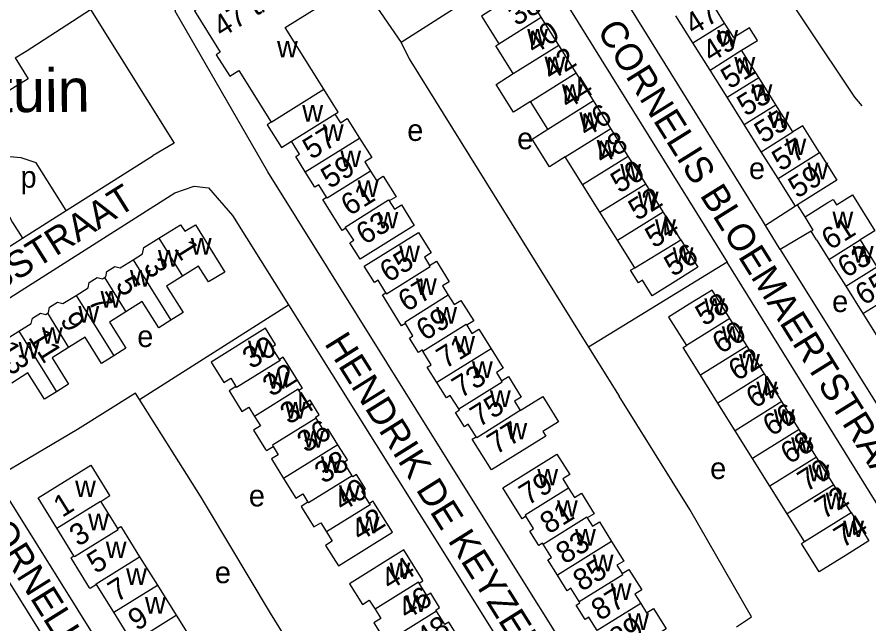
# Model space of a CAD drawing. Extents: x 159294 to 161936, y 384538 to 386517.
# Drawn here: x 159966.9 to 160124.7, y 385678.8 to 385791.3 of the extents above; entities that cross this region are included whole.
import ezdxf

# ---------------------------------------------------------------- set-up
doc = ezdxf.new("R2010")
doc.units = 0
for name, color, linetype in [('BLT_Basislijn', 7, 'Continuous'), ('BLT_Bebouwing', 7, 'Continuous'), ('BLT_Centroide', 7, 'Continuous'), ('BLT_Huisnummer', 7, 'Continuous'), ('BLT_Huisnummer_ tussenligend', 7, 'Continuous'), ('BLT_Huisnummer_reeks', 7, 'Continuous'), ('BLT_Onderdoorgang_en_onderverdeling', 7, 'Continuous'), ('BLT_Onderverdeling_panden', 7, 'Continuous'), ('BLT_Straatnaam', 7, 'Continuous'), ('BLT_Terrein_beschrifting', 7, 'Continuous')]:
    doc.layers.add(name, color=color, linetype=linetype)

msp = doc.modelspace()

# ---------------------------------------------------------------- linework, layer by layer
at = {"layer": 'BLT_Basislijn'}
for p, q in [((160063.2, 385802.67), (160038.03, 385786.62)), ((160063.2, 385802.67), (160098.47, 385745.86)), ((160030.26, 385797.97), (160038.03, 385786.62)), ((159980.47, 385792.73), (159995.96, 385767.92)), ((159995.96, 385767.92), (159992.1, 385765.66)), ((159975.98, 385755.43), (159992.1, 385765.66)), ((159967.9, 385750.3), (159975.98, 385755.43)), ((160111.08, 385756.25), (160105.54, 385752.65)), ((160112.87, 385754.25), (160111.48, 385756.5)), ((160114.03, 385751.59), (160108.29, 385748.2)), ((159950.94, 385739.54), (159967.9, 385750.3)), ((160108.29, 385748.2), (160140.07, 385697.17)), ((160098.47, 385745.86), (160072.75, 385730.1)), ((159989.56, 385720.39), (160017.18, 385737.96)), ((160072.75, 385730.1), (160078.44, 385721.01)), ((160013.74, 385624.32), (159962.87, 385705.9)), ((159958.2, 385698), (160006.89, 385620.04)), ((160025.71, 385661.75), (160013.8, 385680.8))]:
    msp.add_line(p, q, dxfattribs=at)
for points in [[(160123.48, 385774.84), (160122.08, 385776.44), (160095.1, 385816.96)], [(160013.31, 385762.64), (159996.15, 385792.4), (159996.85, 385794.95), (160019.87, 385809.5), (160022.13, 385810.92)], [(160105.54, 385752.65), (160104.96, 385753.59), (160073.98, 385803.58)], [(159966.53, 385783.78), (159968.58, 385785.02), (159980.47, 385792.73)], [(160038.03, 385786.62), (160039.54, 385783.59), (160072.75, 385730.1)], [(159966.53, 385783.78), (159968.9, 385779.88), (159939.55, 385761.74)], [(159975.98, 385755.43), (159970.43, 385764.27), (159967.6, 385765.19), (159965.45, 385765.39), (159961.46, 385765.12), (159962.16, 385760.47), (159966.04, 385753.23), (159967.9, 385750.3)], [(160075.39, 385663.17), (160052, 385700.61), (160013.31, 385762.64)], [(159962.87, 385705.9), (159955.1, 385718.36), (159951.11, 385724.82), (159950.5, 385728), (159952.29, 385730.93), (159996.13, 385758.74), (159999.7, 385759.99), (160002.37, 385759.63), (160006.81, 385754.54), (160017.18, 385737.96)], [(160108.29, 385748.2), (160108.09, 385748.52), (160105.54, 385752.65)], [(160116.5, 385651.66), (160138.94, 385665.47), (160142.49, 385667.85), (160143.64, 385669.64), (160143.51, 385672.12), (160126.87, 385700), (160098.47, 385745.86)], [(160017.18, 385737.96), (160041.38, 385699.27), (160043.77, 385695.43)], [(159989.56, 385720.39), (159988.83, 385721.55), (159978.04, 385714.84), (159962.87, 385705.9)], [(160100.18, 385678.23), (160102.96, 385680.11), (160091.51, 385700), (160078.44, 385721.01)], [(160013.8, 385680.8), (160002.36, 385700), (160000.88, 385702.45), (159989.56, 385720.39)], [(160043.77, 385695.43), (160067.06, 385658.16)]]:
    msp.add_lwpolyline(points, dxfattribs=at)
at = {"layer": 'BLT_Bebouwing'}
for p, q in [((160067.22, 385786.12), (160063.99, 385791.27)), ((160092.09, 385786.54), (160088.96, 385791.53)), ((160070.44, 385780.97), (160067.22, 385786.12)), ((160095.26, 385781.49), (160092.09, 385786.54)), ((160104.29, 385780.12), (160101.12, 385785.16)), ((160073.67, 385775.82), (160070.44, 385780.97)), ((160098.42, 385776.44), (160095.26, 385781.49)), ((160107.45, 385775.07), (160104.29, 385780.12)), ((160101.59, 385771.39), (160098.42, 385776.44)), ((160065.22, 385770.53), (160061.99, 385775.68)), ((160076.89, 385770.67), (160073.67, 385775.82)), ((160110.62, 385770.02), (160107.45, 385775.07)), ((160104.75, 385766.35), (160101.59, 385771.39)), ((160080.12, 385765.52), (160076.89, 385770.67)), ((160071.66, 385760.24), (160068.44, 385765.38)), ((160083.34, 385760.37), (160080.12, 385765.52)), ((160107.86, 385761.4), (160104.75, 385766.35)), ((160074.87, 385755.11), (160071.66, 385760.24)), ((160086.57, 385755.22), (160083.34, 385760.37)), ((160111.08, 385756.25), (160107.86, 385761.4)), ((160111.48, 385756.5), (160111.08, 385756.25)), ((160078.11, 385749.93), (160074.87, 385755.11)), ((160089.84, 385750), (160086.57, 385755.22)), ((160115.02, 385750), (160114.03, 385751.59)), ((160081.31, 385744.83), (160078.11, 385749.93)), ((160115.02, 385750), (160117.28, 385746.39)), ((160123.08, 385750), (160126.18, 385745.03)), ((160117.28, 385746.39), (160120.4, 385741.41)), ((160120.4, 385741.41), (160123.58, 385736.32)), ((160102.15, 385730.29), (160098.94, 385735.43)), ((160123.58, 385736.32), (160126.76, 385731.23)), ((160105.36, 385725.15), (160102.15, 385730.29)), ((160096.71, 385719.75), (160093.5, 385724.89)), ((160108.57, 385720.01), (160105.36, 385725.15)), ((160099.93, 385714.61), (160096.71, 385719.75)), ((160111.78, 385714.87), (160108.57, 385720.01)), ((160103.14, 385709.47), (160099.93, 385714.61)), ((160114.99, 385709.73), (160111.78, 385714.87)), ((160118.2, 385704.59), (160114.99, 385709.73)), ((160106.35, 385704.33), (160103.14, 385709.47)), ((160109.56, 385699.19), (160106.35, 385704.33))]:
    msp.add_line(p, q, dxfattribs=at)
for points in [[(160023.71, 385808.45), (160012.99, 385801.76), (160013.45, 385801.02), (159999.73, 385792.44), (160004.52, 385784.78), (160003.78, 385784.31), (160006.27, 385780.36), (160007.97, 385781.43), (160013.97, 385771.81)], [(160023.7, 385777.94), (160016.56, 385789.39), (160030.26, 385797.97)], [(160063.99, 385791.27), (160060.77, 385796.42), (160056.53, 385793.77), (160052.93, 385791.51), (160056.16, 385786.36)], [(160097.95, 385790.21), (160096.25, 385792.93), (160098.08, 385794.09), (160096.66, 385796.36)], [(160101.12, 385785.16), (160104.05, 385787), (160102.59, 385789.34), (160099.66, 385787.5), (160097.95, 385790.21)], [(160058.77, 385780.83), (160055.55, 385785.98), (160056.16, 385786.36)], [(160061.99, 385775.68), (160058.86, 385773.68), (160055.65, 385778.82), (160058.77, 385780.83)], [(160025.77, 385773.33), (160026.36, 385773.69), (160023.7, 385777.94)], [(160025.77, 385773.33), (160026.79, 385771.7), (160028.06, 385772.5), (160030.31, 385768.88)], [(160013.97, 385771.81), (160013.23, 385771.34), (160015.87, 385767.13), (160017.72, 385768.29)], [(160115.54, 385766.22), (160112.44, 385771.17), (160110.62, 385770.02)], [(160068.44, 385765.38), (160065.51, 385763.54), (160062.29, 385768.68), (160065.22, 385770.53)], [(160020.28, 385762.62), (160018.5, 385765.48), (160019.21, 385765.91), (160017.72, 385768.29)], [(160030.31, 385768.88), (160032.58, 385765.26), (160031.31, 385764.47), (160032.38, 385762.75)], [(160115.54, 385766.22), (160118.78, 385761.06), (160115.33, 385758.9), (160111.48, 385756.5)], [(160024.2, 385757.9), (160022.78, 385760.2), (160022.07, 385759.76), (160020.28, 385762.62)], [(160032.38, 385762.75), (160033.46, 385761.02), (160034.73, 385761.81), (160037.11, 385758.01), (160035.83, 385757.22)], [(160027.78, 385752.18), (160027.08, 385751.74), (160023.51, 385757.46), (160024.2, 385757.9)], [(160035.83, 385757.22), (160036.8, 385755.67), (160038.07, 385756.47), (160040.45, 385752.67), (160030.41, 385746.4), (160028.52, 385749.45), (160029.26, 385749.92), (160027.78, 385752.18)], [(160112.87, 385754.25), (160117.11, 385756.9), (160118.06, 385757.49), (160118.69, 385756.48), (160121.68, 385758.34)], [(160121.68, 385758.34), (160125.81, 385751.7), (160123.08, 385750)], [(160114.03, 385751.59), (160114.39, 385751.82), (160112.87, 385754.25)], [(159993.16, 385750.32), (159997.17, 385752.82), (159997.93, 385751.6), (159999.9, 385752.82), (160005.35, 385744.01)], [(160035.22, 385740.21), (160033.8, 385742.52), (160033.1, 385742.08), (160031.19, 385745.13), (160041.24, 385751.39), (160043.61, 385747.59), (160042.33, 385746.8), (160043.3, 385745.24)], [(159988.41, 385746.32), (159990.13, 385747.4), (159990.36, 385748.57), (159993.16, 385750.32)], [(160089.84, 385750), (160093.01, 385744.92), (160088.78, 385742.27), (160084.56, 385739.63), (160082.76, 385742.51), (160082, 385742.03), (160080.55, 385744.36), (160081.31, 385744.83)], [(159983.09, 385743.01), (159983.3, 385743.14), (159983.49, 385744.11), (159985, 385745.05), (159985.99, 385744.8), (159988.41, 385746.32)], [(160043.3, 385745.24), (160044.58, 385746.04), (160046.95, 385742.24), (160045.67, 385741.45), (160046.75, 385739.72)], [(160005.35, 385744.01), (160002.33, 385742.23), (160000.51, 385745.13), (159997.54, 385743.26)], [(159977.81, 385739.71), (159980.04, 385741.09), (159980.25, 385742.09), (159981.74, 385743.01), (159982.72, 385742.76), (159983.09, 385743.01)], [(159997.54, 385743.26), (159994.56, 385741.4), (159997.62, 385736.53), (159995.37, 385735.12)], [(159972.49, 385736.39), (159972.69, 385736.52), (159972.9, 385737.5), (159974.39, 385738.43), (159975.36, 385738.19), (159977.81, 385739.71)], [(160038.81, 385734.51), (160038.1, 385734.07), (160034.55, 385739.78), (160035.22, 385740.21)], [(160046.75, 385739.72), (160047.83, 385737.99), (160049.11, 385738.79), (160051.48, 385734.99), (160050.2, 385734.19)], [(160098.94, 385735.43), (160095.66, 385740.7), (160091.42, 385738.05), (160087.59, 385735.66), (160090.88, 385730.39)], [(159995.37, 385735.12), (159993.12, 385733.71), (159990.07, 385738.59), (159987.03, 385736.68)], [(159967.21, 385733.08), (159969.5, 385734.51), (159969.71, 385735.51), (159971.21, 385736.43), (159972.19, 385736.19), (159972.49, 385736.39)], [(159987.03, 385736.68), (159983.98, 385734.77), (159987.03, 385729.9), (159984.79, 385728.49)], [(160015.49, 385727.84), (160014.05, 385730.13), (160014.76, 385730.57), (160012.87, 385733.61), (160002.82, 385727.35), (160005.2, 385723.54), (160006.47, 385724.34), (160007.43, 385722.79)], [(160042.08, 385729.39), (160041.97, 385729.59), (160041.27, 385729.14), (160039.56, 385731.77), (160040.23, 385732.21), (160038.81, 385734.51)], [(160050.2, 385734.19), (160051.16, 385732.65), (160052.44, 385733.44), (160054.7, 385729.82)], [(159961.48, 385730.54), (159964.14, 385732.2), (159965.33, 385731.91), (159967.21, 385733.08)], [(159984.79, 385728.49), (159982.54, 385727.08), (159979.49, 385731.96), (159976.43, 385730.04)], [(160093.5, 385724.89), (160090.3, 385730.03), (160090.88, 385730.39)], [(159976.43, 385730.04), (159973.38, 385728.13), (159976.43, 385723.26), (159974.18, 385721.85)], [(160044.66, 385723.56), (160042.87, 385726.41), (160043.58, 385726.86), (160042.08, 385729.39)], [(160054.7, 385729.82), (160056.96, 385726.21), (160055.68, 385725.41), (160056.64, 385723.87)], [(160016.32, 385728.08), (160016.19, 385728.28), (160015.49, 385727.84)], [(160019.65, 385722.72), (160016.32, 385728.08)], [(159974.18, 385721.85), (159971.94, 385720.44), (159968.88, 385725.32), (159965.89, 385723.44)], [(160056.64, 385723.87), (160057.92, 385724.66), (160060.29, 385720.86), (160059.01, 385720.07), (160060.09, 385718.34)], [(160007.43, 385722.79), (160006.16, 385722), (160006.27, 385721.82)], [(160019.05, 385722.12), (160019.76, 385722.56), (160019.65, 385722.72)], [(160048.7, 385718.65), (160047.14, 385721.14), (160046.44, 385720.71), (160044.66, 385723.56)], [(160006.27, 385721.82), (160008.53, 385718.19), (160009.81, 385718.98), (160010.88, 385717.26)], [(160022.28, 385716.95), (160022.15, 385717.15), (160022.85, 385717.59), (160021.2, 385720.26), (160020.49, 385719.82), (160019.05, 385722.12)], [(160060.09, 385718.34), (160064.29, 385720.96), (160067.2, 385716.29), (160064.28, 385714.46), (160064.82, 385713.6), (160054.79, 385707.34), (160051.22, 385713.06), (160051.92, 385713.5)], [(160051.92, 385713.5), (160050.48, 385715.8), (160049.78, 385715.36), (160048.12, 385718.02), (160048.82, 385718.46), (160048.7, 385718.65)], [(160010.88, 385717.26), (160011.95, 385715.54), (160010.68, 385714.74), (160012.93, 385711.13)], [(160026.3, 385712.01), (160024.53, 385714.91), (160023.82, 385714.47), (160022.28, 385716.95)], [(160012.93, 385711.13), (160013.06, 385710.93), (160014.31, 385711.71)], [(160014.31, 385711.71), (160015.27, 385710.17), (160014, 385709.38), (160016.26, 385705.75)], [(160028.94, 385706.27), (160027.39, 385708.76), (160028.09, 385709.2), (160026.3, 385712.01)], [(160061.13, 385698.74), (160060.43, 385698.3), (160056.87, 385704.02), (160066.9, 385710.28), (160069.27, 385706.47), (160068, 385705.68), (160069.07, 385703.97)], [(159974.24, 385696.54), (159970.76, 385702.15), (159980.51, 385708.23), (159984, 385702.63)], [(160032.16, 385701.1), (160030.72, 385703.41), (160031.42, 385703.85), (160029.77, 385706.51), (160029.06, 385706.07), (160028.94, 385706.27)], [(160016.26, 385705.75), (160018.52, 385702.13), (160019.79, 385702.92), (160020.75, 385701.38)], [(160069.07, 385703.97), (160070.15, 385702.24), (160071.42, 385703.03), (160073.8, 385699.23), (160072.53, 385698.44)], [(160121.41, 385699.45), (160121.07, 385700), (160118.2, 385704.59)], [(159984, 385702.63), (159984.08, 385702.51), (159982.38, 385701.45)], [(159982.38, 385701.45), (159985.49, 385696.47)], [(160020.75, 385701.38), (160019.48, 385700.58), (160019.57, 385700.43)], [(160019.57, 385700.43), (160021.85, 385696.77), (160023.13, 385697.56), (160024.2, 385695.84)], [(160033, 385701.32), (160032.87, 385701.54), (160032.16, 385701.1)], [(160036.44, 385695.82), (160033, 385701.32)], [(160064.35, 385693.6), (160064.24, 385693.78), (160063.53, 385693.34), (160061.87, 385696.01), (160062.57, 385696.46), (160061.13, 385698.74)], [(160112.77, 385694.05), (160109.56, 385699.19)], [(160121.41, 385699.45), (160124.7, 385694.19), (160120.46, 385691.54), (160115.51, 385688.45), (160112.24, 385693.7), (160112.77, 385694.05)], [(160072.53, 385698.44), (160073.49, 385696.89), (160074.77, 385697.69), (160077.02, 385694.08)], [(159977.41, 385691.44), (159974.24, 385696.54)], [(159985.49, 385696.47), (159986.08, 385696.84), (159986.19, 385696.67)], [(159986.19, 385696.67), (159989.57, 385691.26)], [(160024.2, 385695.84), (160025.27, 385694.12), (160024, 385693.33), (160026.4, 385689.56), (160036.44, 385695.82)], [(160077.02, 385694.08), (160079.29, 385690.45), (160078.01, 385689.66), (160078.97, 385688.12)], [(160038.51, 385692.5), (160028.48, 385686.24), (160030.86, 385682.42), (160032.13, 385683.22), (160033.2, 385681.5)], [(160041.96, 385686.96), (160038.51, 385692.5)], [(160066.99, 385687.82), (160065.22, 385690.66), (160065.9, 385691.1), (160064.35, 385693.6)], [(159976.93, 385690.9), (159976.82, 385691.07), (159977.41, 385691.44)], [(159980.31, 385685.48), (159976.93, 385690.9)], [(159989.57, 385691.26), (159992.86, 385685.99)], [(160071.03, 385682.92), (160069.48, 385685.39), (160068.78, 385684.95), (160066.99, 385687.82)], [(160078.97, 385688.12), (160080.25, 385688.91), (160082.62, 385685.12), (160081.34, 385684.32), (160082.42, 385682.6)], [(159981.57, 385686.1), (159980.39, 385685.36), (159980.31, 385685.48)], [(159984.79, 385680.95), (159981.57, 385686.1)], [(159992.86, 385685.99), (159996.34, 385680.4)], [(160041.38, 385686.35), (160042.07, 385686.78), (160041.96, 385686.96)], [(160044.59, 385681.17), (160044.46, 385681.37), (160045.17, 385681.81), (160043.51, 385684.48), (160042.8, 385684.04), (160041.38, 385686.35)], [(160074.25, 385677.75), (160072.83, 385680.04), (160072.12, 385679.6), (160070.46, 385682.26), (160071.17, 385682.7), (160071.03, 385682.92)], [(160033.2, 385681.5), (160034.28, 385679.77), (160033, 385678.98), (160035.26, 385675.36)], [(160048.63, 385676.28), (160046.84, 385679.14), (160046.14, 385678.7), (160044.59, 385681.17)], [(160082.42, 385682.6), (160083.5, 385680.87), (160084.78, 385681.66), (160087.15, 385677.87), (160085.88, 385677.07)], [(159988.27, 385675.36), (159984.79, 385680.95)], [(159996.34, 385680.4), (159999.53, 385675.29)]]:
    msp.add_lwpolyline(points, dxfattribs=at)
at = {"layer": 'BLT_Onderdoorgang_en_onderverdeling'}
msp.add_line((160013.97, 385771.81), (160023.7, 385777.94), dxfattribs=at)
at = {"layer": 'BLT_Onderverdeling_panden'}
for p, q in [((160056.16, 385786.36), (160063.99, 385791.27)), ((160092.09, 385786.54), (160097.95, 385790.21)), ((160058.77, 385780.83), (160067.22, 385786.12)), ((160095.26, 385781.49), (160101.12, 385785.16)), ((160061.99, 385775.68), (160070.44, 385780.97)), ((160098.42, 385776.44), (160104.29, 385780.12)), ((160065.22, 385770.53), (160073.67, 385775.82)), ((160101.59, 385771.39), (160107.45, 385775.07)), ((160017.72, 385768.29), (160025.77, 385773.33)), ((160068.44, 385765.38), (160076.89, 385770.67)), ((160104.75, 385766.35), (160110.62, 385770.02)), ((160020.28, 385762.62), (160030.31, 385768.88)), ((160071.66, 385760.24), (160080.12, 385765.52)), ((160107.86, 385761.4), (160115.54, 385766.22)), ((160074.87, 385755.11), (160083.34, 385760.37)), ((160078.11, 385749.93), (160086.57, 385755.22)), ((160081.31, 385744.83), (160089.84, 385750)), ((160117.28, 385746.39), (160123.08, 385750)), ((160120.4, 385741.41), (160126.18, 385745.03)), ((160123.58, 385736.32), (160132.19, 385741.71)), ((160098.94, 385735.43), (160090.88, 385730.39)), ((160102.15, 385730.29), (160093.5, 385724.89)), ((160054.7, 385729.82), (160044.66, 385723.56)), ((160105.36, 385725.15), (160096.71, 385719.75)), ((160108.57, 385720.01), (160099.93, 385714.61)), ((160111.78, 385714.87), (160103.14, 385709.47)), ((160114.99, 385709.73), (160106.35, 385704.33)), ((160118.2, 385704.59), (160109.56, 385699.19)), ((160112.77, 385694.05), (160121.41, 385699.45)), ((160077.02, 385694.08), (160066.99, 385687.82))]:
    msp.add_line(p, q, dxfattribs=at)
for points in [[(160032.38, 385762.75), (160024.32, 385757.71), (160024.2, 385757.9)], [(160027.78, 385752.18), (160027.66, 385752.38), (160035.72, 385757.41), (160035.83, 385757.22)], [(159993.16, 385750.32), (159997.54, 385743.26)], [(159988.41, 385746.32), (159995.37, 385735.12)], [(160035.22, 385740.21), (160035.34, 385740.02), (160043.41, 385745.07), (160043.3, 385745.24)], [(159983.09, 385743.01), (159987.03, 385736.68)], [(159977.81, 385739.71), (159984.79, 385728.49)], [(160046.75, 385739.72), (160038.69, 385734.69), (160038.81, 385734.51)], [(159972.49, 385736.39), (159976.43, 385730.04)], [(160042.08, 385729.39), (160050.08, 385734.38), (160050.2, 385734.19)], [(159967.21, 385733.08), (159974.18, 385721.85)], [(160015.49, 385727.84), (160015.61, 385727.64), (160007.54, 385722.61), (160007.43, 385722.79)], [(160048.7, 385718.65), (160056.76, 385723.68), (160056.64, 385723.87)], [(160019.05, 385722.12), (160018.95, 385722.29), (160010.88, 385717.26)], [(160060.09, 385718.34), (160052.04, 385713.31), (160051.92, 385713.5)], [(160022.28, 385716.95), (160014.19, 385711.91), (160014.31, 385711.71)], [(160026.3, 385712.01), (160016.26, 385705.75)], [(160028.94, 385706.27), (160020.85, 385701.22), (160020.75, 385701.38)], [(160069.07, 385703.97), (160061.01, 385698.94), (160061.13, 385698.74)], [(159974.24, 385696.54), (159982.31, 385701.57), (159982.38, 385701.45)], [(160032.16, 385701.1), (160032.29, 385700.89), (160024.2, 385695.84)], [(160064.35, 385693.6), (160072.41, 385698.63), (160072.53, 385698.44)], [(159977.41, 385691.44), (159977.52, 385691.27), (159985.59, 385696.3), (159985.49, 385696.47)], [(159981.57, 385686.1), (159981.5, 385686.22), (159989.57, 385691.26)], [(160071.03, 385682.92), (160079.08, 385687.94), (160078.97, 385688.12)], [(159984.79, 385680.95), (159992.86, 385685.99)], [(160041.38, 385686.35), (160041.27, 385686.52), (160033.2, 385681.5)], [(160044.59, 385681.17), (160036.53, 385676.15), (160036.65, 385675.96)], [(160082.42, 385682.6), (160074.36, 385677.58), (160074.25, 385677.75)], [(159988.27, 385675.36), (159996.34, 385680.4)]]:
    msp.add_lwpolyline(points, dxfattribs=at)

# ---------------------------------------------------------------- texts
at = {"layer": 'BLT_Centroide'}
for s, p in [('w', (160061.38, 385786.06)), ('w', (160096.6, 385785.84)), ('w', (160015.03, 385783.83)), ('w', (160064.6, 385780.91)), ('w', (160099.77, 385780.81)), ('w', (160067.83, 385775.75)), ('w', (160102.94, 385775.75)), ('w', (160019.71, 385771.92)), ('w', (160071.05, 385770.59)), ('w', (160106.1, 385770.72)), ('w', (160023.52, 385768.34)), ('e', (160039.16, 385768.35)), ('e', (160059.53, 385766.81)), ('w', (160074.27, 385765.44)), ('w', (160109.24, 385765.72)), ('w', (160026.76, 385763.5)), ('w', (160078.63, 385761)), ('e', (160102.48, 385761.28)), ('w', (160113.31, 385761.25)), ('p', (159967.52, 385759.68)), ('w', (160029.98, 385757.94)), ('w', (160081.86, 385755.84)), ('w', (160033.64, 385752.12)), ('w', (160085.08, 385750.72)), ('w', (160117.94, 385752.17)), ('w', (159999.06, 385747.28)), ('w', (159992.97, 385745.06)), ('w', (160037.66, 385745.88)), ('w', (160088.33, 385745.53)), ('w', (160121.7, 385745.78)), ('w', (159987.78, 385741.34)), ('w', (160040.78, 385739.81)), ('w', (159982.34, 385737.42)), ('e', (160117.89, 385736.62)), ('w', (160094.19, 385736.12)), ('w', (159978.23, 385734.67)), ('w', (160044.53, 385734.47)), ('w', (159971.48, 385730.73)), ('e', (159989.14, 385730.13)), ('w', (160097.44, 385730.91)), ('w', (160047.86, 385729.12)), ('w', (159967.14, 385728)), ('w', (160009.65, 385728.22)), ('w', (160100.64, 385725.78)), ('w', (160051.15, 385724.41)), ('w', (160013.29, 385722.41)), ('w', (160103.86, 385720.62)), ('w', (160054.48, 385719.03)), ('w', (160016.52, 385716.84)), ('w', (160107.06, 385715.5)), ('w', (160057.53, 385713)), ('w', (160019.86, 385711.5)), ('w', (160110.28, 385710.34)), ('w', (160023.16, 385706.78)), ('e', (160095.29, 385705.66)), ('w', (160113.48, 385705.22)), ('w', (160063.26, 385704.47)), ('w', (159977.62, 385702.31)), ('e', (160009.82, 385700.58)), ('w', (160026.51, 385701.44)), ('w', (160066.91, 385698.66)), ('w', (160116.69, 385700.06)), ('w', (159980.03, 385696.16)), ('w', (160030.16, 385695.59)), ('w', (160119.94, 385694.88)), ('w', (160070.25, 385693.31)), ('w', (159983.3, 385691)), ('w', (160073.52, 385688.56)), ('w', (159987.07, 385686.03)), ('e', (160003.52, 385686.34)), ('w', (160035.88, 385687.09)), ('w', (160076.85, 385683.22)), ('w', (159990.57, 385680.69)), ('w', (160038.92, 385681.03)), ('w', (160080.08, 385677.66))]:
    msp.add_text(s, height=4, dxfattribs=at).set_placement(p)
at = {"layer": 'BLT_Huisnummer'}
for s, rotation, p in [('38', 32.0467, (160059.4, 385789.54)), ('49', 32.0536, (160095.48, 385782.79)), ('42', 32.0495, (160065.81, 385779.4)), ('53', 32.0553, (160101.9, 385772.79)), ('46', 32.0536, (160072.36, 385768.95)), ('59', 31.9376, (160024.79, 385759.39)), ('50', 32.0553, (160078.47, 385758.53)), ('59', 32.0503, (160111.41, 385757.59)), ('63', 31.9376, (160031.3, 385748.98)), ('61', 32.0285, (160117.53, 385747.99)), ('1', 302.0737, (159995.86, 385748.41)), ('56', 32.0503, (160088.39, 385743.07)), ('65', 31.9376, (160035.68, 385741.98)), ('5', 302.1189, (159985.01, 385741.74)), ('65', 32.0285, (160123.78, 385737.73)), ('58', 31.9864, (160094.17, 385733.91)), ('9', 302.0592, (159974.73, 385735.11)), ('69', 31.9376, (160042.43, 385731.17)), ('30', 32.0302, (160010.26, 385725.94)), ('62', 31.9864, (160100.27, 385723.71)), ('73', 31.9376, (160049.08, 385720.55)), ('34', 32.0302, (160017.23, 385715.64)), ('66', 31.9864, (160106.65, 385713.46)), ('77', 31.9376, (160055.6, 385710.08)), ('38', 32.0302, (160023.62, 385704.67)), ('70', 31.9864, (160113.1, 385703.18)), ('79', 31.9376, (160061.5, 385700.65)), ('1', 32.031, (159975.23, 385698.43)), ('42', 32.0302, (160030.4, 385693.99)), ('74', 31.9859, (160119.83, 385692.78)), ('83', 31.9376, (160068.32, 385689.75)), ('5', 32.031, (159981.44, 385687.99)), ('44', 32.0302, (160035.92, 385684.92)), ('87', 31.9376, (160074.86, 385679.27)), ('9', 32.031, (159989.06, 385677.4)), ('48', 32.0302, (160042.41, 385674.05))]:
    msp.add_text(s, height=4, rotation=rotation, dxfattribs=at).set_placement(p)
at = {"layer": 'BLT_Huisnummer_ tussenligend'}
for s, rotation, p in [('47', 32.0495, (160092.21, 385787.86)), ('40', 32.0467, (160062.67, 385784.28)), ('51', 32.0536, (160098.9, 385777.86)), ('44', 32.0495, (160068.91, 385774.14)), ('55', 32.0553, (160105.1, 385767.79)), ('57', 31.9376, (160021.4, 385764.79)), ('48', 32.0536, (160075.32, 385763.87)), ('57', 32.0553, (160108.36, 385762.61)), ('61', 31.9376, (160028.48, 385754.34)), ('52', 32.0553, (160081.76, 385753.45)), ('54', 32.0553, (160084.86, 385748.35)), ('63', 32.0285, (160120.51, 385742.83)), ('3', 302.0737, (159990.14, 385745.11)), ('67', 31.9376, (160039.07, 385736.53)), ('7', 302.1189, (159979.93, 385738.64)), ('60', 31.9864, (160097.28, 385728.74)), ('11', 302.0592, (159968.84, 385731.93)), ('71', 31.9376, (160046.2, 385725.99)), ('13', 302.0592, (159962.87, 385729.69)), ('32', 32.0302, (160013.99, 385720.8)), ('64', 31.9864, (160103.54, 385718.62)), ('75', 31.9376, (160052.44, 385715.16)), ('36', 32.0302, (160020.37, 385710.39)), ('68', 31.9864, (160109.94, 385708.3)), ('40', 32.0302, (160027.15, 385699.52)), ('72', 31.9864, (160116.31, 385698.1)), ('81', 31.9376, (160065.37, 385695.33)), ('3', 32.031, (159978.19, 385693.04)), ('85', 31.9376, (160071.49, 385684.69)), ('7', 32.031, (159985.34, 385682.73)), ('46', 32.0302, (160039.07, 385679.48)), ('89', 31.9376, (160078.21, 385673.93))]:
    msp.add_text(s, height=4, rotation=rotation, dxfattribs=at).set_placement(p)
at = {"layer": 'BLT_Huisnummer_reeks'}
msp.add_text('47 t/m 55', height=4, rotation=32.0024, dxfattribs=at).set_placement((160004.8, 385787.42))
at = {"layer": 'BLT_Straatnaam'}
for s, rotation, p in [('CORNELIS BLOEMAERTSTRAAT', 301.9564, (160074.2, 385788.87)), ('CORNELIS DANKERTSSTRAAT', 32.0679, (159905.38, 385703.88)), ('HENDRIK DE KEYZERLAAN', 302.0819, (160023.7, 385730.79)), ('CORNELIS DE VRIENDTSTRAAT', 301.9963, (159958.75, 385700.3))]:
    msp.add_text(s, height=5, rotation=rotation, dxfattribs=at).set_placement(p)
at = {"layer": 'BLT_Terrein_beschrifting'}
msp.add_text('Speeltuin', height=8, rotation=0.3414, dxfattribs=at).set_placement((159935.77, 385773.49))

doc.saveas('drawing.dxf')
